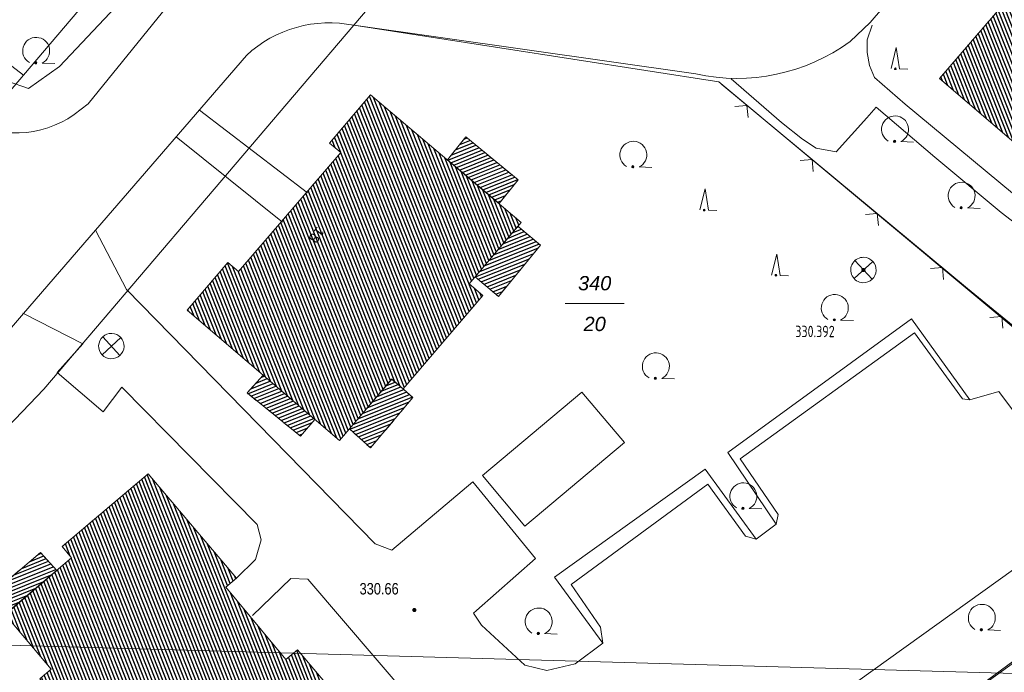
# Model space of a CAD drawing. Header units: metres. Extents: x 345144 to 348639, y 5629211 to 5635235.
# Tile 941 of 1056: x 347639 to 347697, y 5630943 to 5630982. Entities that reach past the tile are written whole.
import ezdxf
from ezdxf.enums import TextEntityAlignment as Align

# ---------------------------------------------------------------- set-up
doc = ezdxf.new("R2010")
doc.units = ezdxf.units.M
doc.header["$MEASUREMENT"] = 0
doc.linetypes.add('4_4', pattern=[1.4, 0.7, -0.7])
for name, color, linetype in [('011 Gebäude', 7, 'Continuous'), ('028 Geländeform', 7, 'Continuous'), ('028 Geländeform Ausg.', 7, 'Continuous'), ('065-066 Ver_Entsorgung', 7, 'Continuous'), ('065-066 Ver_Entsorgung Ausg.', 7, 'Continuous'), ('081-083 Topographie', 7, 'Continuous'), ('AX Flurstück', 7, 'Continuous'), ('AX Gebäude', 7, 'Continuous'), ('Blatt', 7, 'Continuous'), ('Definitionslinie', 7, 'Continuous'), ('Präsentationsobjekt -Text (punktförmig)', 7, 'Continuous')]:
    doc.layers.add(name, color=color, linetype=linetype)
doc.styles.add('ARIAL', font='arial.ttf', dxfattribs={"height": 1})
doc.styles.add('ARIALIT', font='ariali.ttf', dxfattribs={"height": 1})
doc.styles.add('DIN-6776-IT', font='txt', dxfattribs={"height": 1})
pattern_1 = [(201.882352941, (0, 0), (0.074540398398, -0.185590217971), [])]
pattern_2 = [(111.5294117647, (0, 0), (-0.186045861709, -0.07339575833), [])]

# ---------------------------------------------------------------- blocks, each defined once
blk = doc.blocks.new('alk_3504_nrw')
at = {"color": 134, "lineweight": 5, "true_color": 0x00b2b2, "flags": 128}
for points in [[(-0.729333, -0.684), (-0.707333, -0.707333), (0.707333, 0.707333)], [(-0.707333, 0.707333), (0.707333, -0.707333)]]:
    blk.add_lwpolyline(points, dxfattribs=at)
at = {"color": 134, "lineweight": 5, "true_color": 0x00b2b2}
for start, end in [(90, -90), (-90, 90)]:
    blk.add_arc((0, 0), 1, start, end, dxfattribs=at)
blk = doc.blocks.new('alk_043x_nrw')
h = blk.add_hatch(color=7)
edge = h.paths.add_edge_path(flags=0)
edge.add_arc((0, 0), 1, 180, 360, ccw=False)
edge.add_arc((0, 0), 1, 0, 180, ccw=False)
blk = doc.blocks.new('alk_7100_nrwx2')
at = {"true_color": 0x2e2e2e}
h = blk.add_hatch(color=250, dxfattribs=at)
edge = h.paths.add_edge_path(flags=0)
edge.add_arc((0.024073, -0.597267), 0.057254, 180, 360, ccw=False)
edge.add_arc((0.024073, -0.597267), 0.057255, 0, 180, ccw=False)
at = {"color": 250, "lineweight": 5, "true_color": 0x2e2e2e, "flags": 128}
blk.add_lwpolyline([(0.349382, -0.597267), (1, -0.597267)], dxfattribs=at)
at = {"color": 250, "lineweight": 5, "true_color": 0x2e2e2e}
for centre, radius, start, end in [((0.024073, 0.012362), 0.690995, -61.9148169, -118.0851831), ((0.024073, -0.597267), 0.057255, 0, 180), ((0.024073, -0.597267), 0.057254, 180, 0)]:
    blk.add_arc(centre, radius, start, end, dxfattribs=at)
blk = doc.blocks.new('alk_7200_nrwx2')
at = {"true_color": 0x2e2e2e}
h = blk.add_hatch(color=250, dxfattribs=at)
edge = h.paths.add_edge_path(flags=0)
edge.add_arc((-0.020544, -0.388118), 0.055525, 180, 360, ccw=False)
edge.add_arc((-0.020544, -0.388118), 0.055525, 0, 180, ccw=False)
at = {"color": 250, "lineweight": 5, "true_color": 0x2e2e2e, "flags": 128}
blk.add_lwpolyline([(-0.298168, -0.388118), (-0.020544, 1), (0.257079, -0.388118), (0.812326, -0.388118)], dxfattribs=at)
blk.add_lwpolyline([(-0.298168, -0.388118), (-0.020544, 1), (0.257079, -0.388118), (0.812326, -0.388118)], dxfattribs=at)
at = {"color": 250, "lineweight": 5, "true_color": 0x2e2e2e}
for start, end in [(0, 180), (180, 0)]:
    blk.add_arc((-0.020544, -0.388118), 0.055525, start, end, dxfattribs=at)

msp = doc.modelspace()

# ---------------------------------------------------------------- hatches: boundary and pattern name
at = {"layer": '011 Gebäude', "true_color": 0x8f8f8f}
h = msp.add_hatch(dxfattribs=at)
h.set_pattern_fill('_USER', color=252, scale=0.2, angle=201.88235294, style=0, pattern_type=0)
h.set_pattern_definition(pattern_1)
h.paths.add_polyline_path([(347667.172, 5630970.645), (347664.124, 5630973.218), (347664.124, 5630973.218), (347665.209, 5630974.575), (347665.209, 5630974.575), (347668.293, 5630972.039), (347668.293, 5630972.039)], flags=0)
h = msp.add_hatch(dxfattribs=at)
h.set_pattern_fill('_USER', color=252, scale=0.2, angle=201.88235294, style=0, pattern_type=0)
h.set_pattern_definition(pattern_1)
h.paths.add_polyline_path([(347668.273, 5630969.307), (347669.618, 5630968.173), (347669.618, 5630968.173), (347667.132, 5630965.158), (347667.132, 5630965.158), (347665.764, 5630966.316), (347665.764, 5630966.316)], flags=0)
h = msp.add_hatch(dxfattribs=at)
h.set_pattern_fill('_USER', color=252, scale=0.2, angle=201.88235294, style=0, pattern_type=0)
h.set_pattern_definition(pattern_1)
h.paths.add_polyline_path([(347653.247, 5630960.498), (347656.3, 5630957.89), (347656.3, 5630957.89), (347655.445, 5630956.908), (347655.445, 5630956.908), (347652.292, 5630959.45), (347652.292, 5630959.45)], flags=0)
h = msp.add_hatch(dxfattribs=at)
h.set_pattern_fill('_USER', color=252, scale=0.2, angle=201.88235294, style=0, pattern_type=0)
h.set_pattern_definition(pattern_1)
h.paths.add_polyline_path([(347658.335, 5630957.334), (347660.825, 5630960.274), (347660.825, 5630960.274), (347661.525, 5630959.682), (347661.525, 5630959.682), (347662.078, 5630959.182), (347662.078, 5630959.182), (347659.584, 5630956.204), (347659.584, 5630956.204)], flags=0)
h = msp.add_hatch(dxfattribs=at)
h.set_pattern_fill('_USER', color=252, scale=0.2, angle=201.88235294, style=0, pattern_type=0)
h.set_pattern_definition(pattern_1)
h.paths.add_polyline_path([(347641.053, 5630948.965), (347638.2, 5630946.524), (347638.2, 5630946.524), (347637.256, 5630947.628), (347637.256, 5630947.628), (347640.106, 5630950.024), (347640.106, 5630950.024)], flags=0)
at = {"layer": 'AX Gebäude', "true_color": 0x4f4f4f}
h = msp.add_hatch(dxfattribs=at)
h.set_pattern_fill('_USER', color=251, scale=0.2, angle=111.52941176, style=0, pattern_type=0)
h.set_pattern_definition(pattern_2)
h.paths.add_polyline_path([(347705.957, 5630992.959), (347715.336, 5631003.915), (347716.858, 5631005.695), (347721.571, 5631011.207), (347723.095, 5631012.989), (347727.855, 5631018.556), (347736.646, 5631011.044), (347736.355, 5631010.705), (347735.343, 5631011.571), (347729.421, 5631004.653), (347730.372, 5631003.839), (347725.365, 5630997.984), (347724.375, 5630998.83), (347712.227, 5630984.598), (347713.222, 5630983.749), (347708.215, 5630977.877), (347707.294, 5630978.662), (347701.272, 5630971.598), (347702.224, 5630970.786), (347701.976, 5630970.495), (347693.176, 5630978.027), (347698.071, 5630983.745), (347699.579, 5630985.507), (347704.419, 5630991.162)], flags=0)
h = msp.add_hatch(dxfattribs=at)
h.set_pattern_fill('_USER', color=251, scale=0.2, angle=111.52941176, style=0, pattern_type=0)
h.set_pattern_definition(pattern_2)
h.paths.add_polyline_path([(347657.167, 5630974.216), (347659.574, 5630977.06), (347668.472, 5630969.528), (347665.401, 5630965.9), (347666.21, 5630965.214), (347661.515, 5630959.687), (347660.84, 5630960.262), (347657.755, 5630956.65), (347648.751, 5630964.34), (347651.167, 5630967.164), (347651.793, 5630966.627), (347657.825, 5630973.649)], flags=0)
h = msp.add_hatch(dxfattribs=at)
h.set_pattern_fill('_USER', color=251, scale=0.2, angle=111.52941176, style=0, pattern_type=0)
h.set_pattern_definition(pattern_2)
h.paths.add_polyline_path([(347659.215, 5630938.285), (347651.475, 5630930.434), (347645.403, 5630937.598), (347644.74, 5630937.035), (347640.051, 5630942.559), (347640.725, 5630943.142), (347638.004, 5630946.374), (347638.197, 5630946.54), (347641.933, 5630949.717), (347641.38, 5630950.39), (347646.447, 5630954.677), (347651.66, 5630948.502), (347651.033, 5630947.976), (347654.587, 5630943.71), (347655.27, 5630944.272), (347659.777, 5630938.936)], flags=0)

# ---------------------------------------------------------------- linework, layer by layer
at = {"layer": '011 Gebäude', "color": 251, "linetype": 'Continuous', "lineweight": 13, "true_color": 0x4f4f4f, "flags": 128}
for points in [[(347667.172, 5630970.645), (347664.124, 5630973.218), (347664.124, 5630973.218), (347665.209, 5630974.575), (347665.209, 5630974.575), (347668.293, 5630972.039), (347668.293, 5630972.039), (347667.172, 5630970.645)], [(347668.273, 5630969.307), (347669.618, 5630968.173), (347669.618, 5630968.173), (347667.132, 5630965.158), (347667.132, 5630965.158), (347665.764, 5630966.316), (347665.764, 5630966.316), (347668.273, 5630969.307)], [(347653.247, 5630960.498), (347656.3, 5630957.89), (347656.3, 5630957.89), (347655.445, 5630956.908), (347655.445, 5630956.908), (347652.292, 5630959.45), (347652.292, 5630959.45), (347653.247, 5630960.498)], [(347658.335, 5630957.334), (347660.825, 5630960.274), (347660.825, 5630960.274), (347661.525, 5630959.682), (347661.525, 5630959.682), (347662.078, 5630959.182), (347662.078, 5630959.182), (347659.584, 5630956.204), (347659.584, 5630956.204), (347658.335, 5630957.334)], [(347641.053, 5630948.965), (347638.2, 5630946.524), (347638.2, 5630946.524), (347637.256, 5630947.628), (347637.256, 5630947.628), (347640.106, 5630950.024), (347640.106, 5630950.024), (347641.053, 5630948.965)]]:
    msp.add_lwpolyline(points, dxfattribs=at)
at = {"layer": '081-083 Topographie', "color": 7, "linetype": 'Continuous', "lineweight": 5, "flags": 128}
for points in [[(347642.087, 5630975.894), (347642.918, 5630976.53), (347642.918, 5630976.53), (347648.728, 5630983.746), (347648.728, 5630983.746), (347697.841, 5631041.567), (347697.841, 5631041.567), (347703.45, 5631048.324), (347703.45, 5631048.324), (347704.644, 5631049.367), (347704.644, 5631049.367), (347706.457, 5631050.773), (347706.457, 5631050.773), (347707.468, 5631051.331), (347707.468, 5631051.331), (347708.342, 5631051.814), (347708.342, 5631051.814), (347711.316, 5631053.081), (347711.316, 5631053.081), (347712.352, 5631053.795)], [(347687.892, 5630980.208), (347689.073, 5630981.335), (347689.073, 5630981.335), (347694.078, 5630987.157), (347694.078, 5630987.157), (347695.59, 5630988.917), (347695.59, 5630988.917), (347700.435, 5630994.573), (347700.435, 5630994.573), (347701.984, 5630996.355), (347701.984, 5630996.355), (347711.398, 5631007.221), (347711.398, 5631007.221), (347712.952, 5631009.008), (347712.952, 5631009.008), (347717.687, 5631014.518), (347717.687, 5631014.518), (347719.2, 5631016.313), (347719.2, 5631016.313), (347723.552, 5631021.47)], [(347629.459, 5630993.411), (347630.875, 5630990.34), (347630.875, 5630990.34), (347636.96, 5630979.412), (347636.96, 5630979.412), (347637.393, 5630978.558), (347637.393, 5630978.558), (347638.144, 5630977.874), (347638.144, 5630977.874), (347639.382, 5630977.428), (347639.382, 5630977.428), (347641.212, 5630978.746), (347641.212, 5630978.746), (347644.526, 5630982.251), (347644.526, 5630982.251), (347674.672, 5631017.913)], [(347658.6, 5630981.172), (347678.787, 5630978.298)], [(347689.206, 5630981.18), (347688.894, 5630980.315), (347688.894, 5630980.315), (347688.897, 5630979.56), (347688.897, 5630979.56), (347689.048, 5630978.801), (347689.048, 5630978.801), (347689.338, 5630978.095), (347689.338, 5630978.095), (347691.141, 5630976.517), (347691.141, 5630976.517), (347697.48, 5630971.262)], [(347652.253, 5630979.394), (347643.348, 5630969.072), (347643.348, 5630969.072), (347639.102, 5630964.151), (347639.102, 5630964.151), (347634.331, 5630958.621), (347634.331, 5630958.621), (347632.718, 5630955.38), (347632.718, 5630955.38), (347632.045, 5630953.052), (347632.045, 5630953.052), (347631.964, 5630950.196), (347631.964, 5630950.196), (347632.866, 5630946.722), (347632.866, 5630946.722), (347633.745, 5630945.028), (347633.745, 5630945.028), (347637.382, 5630940.62), (347637.382, 5630940.62), (347651.335, 5630923.508), (347651.335, 5630923.508), (347658.201, 5630914.646), (347658.201, 5630914.646), (347658.267, 5630914.561)], [(347680.87, 5630978.007), (347683.845, 5630975.437), (347683.845, 5630975.437), (347685.081, 5630974.441), (347685.081, 5630974.441), (347685.888, 5630973.914), (347685.888, 5630973.914), (347687.073, 5630973.698), (347687.073, 5630973.698), (347688.877, 5630975.699), (347688.877, 5630975.699), (347689.427, 5630976.336), (347689.427, 5630976.336), (347692.906, 5630973.386), (347692.906, 5630973.386), (347696.812, 5630970.107), (347696.812, 5630970.107), (347701.399, 5630966.588)], [(347680.316, 5630977.664), (347694.834, 5630965.63), (347694.834, 5630965.63), (347710.464, 5630952.814)], [(347649.482, 5630976.163), (347655.864, 5630971.279)], [(347648.099, 5630974.572), (347654.39, 5630969.545)], [(347643.338, 5630969.091), (347643.348, 5630969.072), (347643.348, 5630969.072), (347645.175, 5630965.557), (347645.175, 5630965.557), (347659.858, 5630950.529), (347659.858, 5630950.529), (347660.837, 5630950.157), (347660.837, 5630950.157), (347665.614, 5630954.206), (347665.614, 5630954.206), (347669.328, 5630949.668), (347669.328, 5630949.668), (347665.841, 5630946.595), (347665.841, 5630946.595), (347665.663, 5630946.439)], [(347651.66, 5630948.502), (347652.793, 5630949.613), (347652.793, 5630949.613), (347653.132, 5630950.778), (347653.132, 5630950.778), (347652.893, 5630951.681), (347652.893, 5630951.681), (347644.895, 5630959.803), (347644.895, 5630959.803), (347643.806, 5630958.333), (347643.806, 5630958.333), (347641.08, 5630960.662), (347641.08, 5630960.662), (347642.592, 5630962.35), (347642.592, 5630962.35), (347639.102, 5630964.151), (347639.102, 5630964.151), (347639.064, 5630964.171)], [(347680.67, 5630955.937), (347691.524, 5630963.825), (347691.524, 5630963.825), (347694.964, 5630959.039), (347694.964, 5630959.039), (347694.53, 5630959.101), (347694.53, 5630959.101), (347691.693, 5630963.003), (347691.693, 5630963.003), (347681.41, 5630955.569), (347681.41, 5630955.569), (347683.649, 5630952.263), (347683.649, 5630952.263), (347683.537, 5630951.708), (347683.537, 5630951.708), (347680.67, 5630955.937)], [(347663.17, 5630933.793), (347666.369, 5630936.822), (347666.369, 5630936.822), (347667.95, 5630937.28), (347667.95, 5630937.28), (347674.449, 5630938.959), (347674.449, 5630938.959), (347678.948, 5630940.818), (347678.948, 5630940.818), (347679.874, 5630940.496), (347679.874, 5630940.496), (347682.006, 5630937.871), (347682.006, 5630937.871), (347700.265, 5630950.972), (347700.265, 5630950.972), (347697.6, 5630955.193), (347697.6, 5630955.193), (347697.809, 5630956.157), (347697.809, 5630956.157), (347698.597, 5630956.951), (347698.597, 5630956.951), (347696.68, 5630959.534), (347696.68, 5630959.534), (347694.964, 5630959.039)], [(347666.189, 5630954.566), (347672.061, 5630959.504), (347672.061, 5630959.504), (347674.572, 5630956.517), (347674.572, 5630956.517), (347668.699, 5630951.578), (347668.699, 5630951.578), (347666.189, 5630954.566)], [(347673.288, 5630944.665), (347670.44, 5630948.57), (347670.44, 5630948.57), (347679.333, 5630954.958), (347679.333, 5630954.958), (347682.34, 5630950.82)], [(347682.34, 5630950.82), (347681.716, 5630950.989), (347681.716, 5630950.989), (347679.491, 5630954.072), (347679.491, 5630954.072), (347671.421, 5630948.131), (347671.421, 5630948.131), (347673.163, 5630945.621), (347673.163, 5630945.621), (347673.288, 5630944.665)], [(347669.287, 5630899.114), (347665.407, 5630904.365), (347665.407, 5630904.365), (347660.586, 5630911.065), (347660.586, 5630911.065), (347658.13, 5630914.008), (347658.13, 5630914.008), (347657.828, 5630914.369), (347657.828, 5630914.369), (347658.201, 5630914.646), (347658.201, 5630914.646), (347662.465, 5630917.803), (347662.465, 5630917.803), (347671.883, 5630924.777), (347671.883, 5630924.777), (347677.059, 5630928.692), (347677.059, 5630928.692), (347706.115, 5630949.72), (347706.115, 5630949.72), (347706.364, 5630949.901), (347706.364, 5630949.901), (347713.568, 5630950.269), (347713.568, 5630950.269), (347757.899, 5630952.72)], [(347682.34, 5630950.82), (347683.537, 5630951.708)], [(347661.904, 5630935.633), (347663.768, 5630937.489), (347663.768, 5630937.489), (347664.163, 5630938.132), (347664.163, 5630938.132), (347663.95, 5630939.019), (347663.95, 5630939.019), (347655.89, 5630948.451), (347655.89, 5630948.451), (347654.877, 5630948.5), (347654.877, 5630948.5), (347652.616, 5630946.301)], [(347673.288, 5630944.665), (347671.662, 5630943.45), (347671.662, 5630943.45), (347669.982, 5630943.049), (347669.982, 5630943.049), (347668.686, 5630943.377), (347668.686, 5630943.377), (347666.131, 5630945.726), (347666.131, 5630945.726), (347665.663, 5630946.439)]]:
    msp.add_lwpolyline(points, dxfattribs=at)
at = {"layer": '081-083 Topographie', "color": 7, "linetype": 'Continuous', "lineweight": 5}
for centre, radius, start, end in [((347657.162, 5630974.09), 7.227081, 78.52213639, 132.78512108), ((347681.213, 5630989.387), 11.351273, -102.3404741, -53.9588965), ((347638.661, 5630980.786), 5.972287, -121.59556078, -54.99540494)]:
    msp.add_arc(centre, radius, start, end, dxfattribs=at)
at = {"layer": 'AX Flurstück', "color": 8, "linetype": 'Continuous', "lineweight": 13, "true_color": 0x808080, "flags": 128}
for points in [[(347507.077, 5631174.492), (347515.417, 5631163.756), (347519.335, 5631158.713), (347531.644, 5631142.953), (347543.644, 5631126.996), (347548.092, 5631120.711), (347555.228, 5631110.655), (347566.608, 5631094.192), (347569.862, 5631089.316), (347577.742, 5631077.619), (347585.988, 5631065.056), (347592.549, 5631054.883), (347596.802, 5631048.246), (347607.36, 5631031.276), (347611.634, 5631024.137), (347613.658, 5631020.763), (347617.604, 5631014.189), (347624.367, 5631002.346), (347627.515, 5630996.825), (347637.357, 5630979.544), (347639.098, 5630978.232), (347632.888, 5630970.938)], [(347678.682, 5631004.783), (347714.335, 5631046.613), (347748.929, 5630982.587), (347710.027, 5630952.895), (347680.149, 5630977.825), (347658.601, 5630981.172), (347678.682, 5631004.783)], [(347655.201, 5631040.126), (347675.941, 5631021.886), (347668.806, 5631013.169), (347639.098, 5630978.232), (347637.357, 5630979.544), (347627.515, 5630996.825), (347624.367, 5631002.346), (347655.201, 5631040.126)], [(347611.064, 5630947.77), (347628.609, 5630966.688), (347632.888, 5630970.938), (347639.098, 5630978.232), (347668.806, 5631013.169)], [(347678.682, 5631004.783), (347658.601, 5630981.172), (347640.296, 5630959.67), (347634.747, 5630953.892), (347619.419, 5630937.943), (347612.241, 5630930.48), (347606.16, 5630924.152), (347592.103, 5630910.404), (347582.989, 5630902.589), (347577.159, 5630898.204), (347560.159, 5630886.944), (347543.362, 5630877.339), (347520.298, 5630866.617), (347503.744, 5630859.624), (347501.09, 5630858.503), (347487.304, 5630853.908), (347473.627, 5630849.358)], [(347658.601, 5630981.172), (347680.149, 5630977.825), (347710.027, 5630952.895), (347706.011, 5630949.856), (347657.828, 5630914.369), (347648.576, 5630926.532), (347634.388, 5630943.329)], [(347634.747, 5630953.892), (347640.296, 5630959.67), (347658.601, 5630981.172)], [(347657.828, 5630914.369), (347706.011, 5630949.856), (347713.631, 5630939.88), (347665.519, 5630904.373), (347660.586, 5630911.064), (347657.828, 5630914.369)]]:
    msp.add_lwpolyline(points, dxfattribs=at)
at = {"layer": 'AX Gebäude', "color": 7, "linetype": 'Continuous', "lineweight": 5, "flags": 128}
for points in [[(347713.222, 5630983.749), (347708.215, 5630977.877), (347707.294, 5630978.662), (347701.272, 5630971.598), (347702.224, 5630970.786), (347701.976, 5630970.495), (347693.176, 5630978.027), (347698.071, 5630983.745)], [(347657.167, 5630974.216), (347659.574, 5630977.06), (347668.472, 5630969.528), (347665.401, 5630965.9), (347666.21, 5630965.214), (347661.515, 5630959.687), (347660.84, 5630960.262), (347657.755, 5630956.65), (347648.751, 5630964.34), (347651.167, 5630967.164), (347651.793, 5630966.627), (347657.825, 5630973.649), (347657.167, 5630974.216)], [(347659.215, 5630938.285), (347651.475, 5630930.434), (347645.403, 5630937.598), (347644.74, 5630937.035), (347640.051, 5630942.559), (347640.725, 5630943.142), (347638.004, 5630946.374), (347638.197, 5630946.54), (347641.933, 5630949.717), (347641.38, 5630950.39), (347646.447, 5630954.677), (347651.66, 5630948.502), (347651.033, 5630947.976), (347654.587, 5630943.71), (347655.27, 5630944.272), (347659.777, 5630938.936), (347659.215, 5630938.285)]]:
    msp.add_lwpolyline(points, dxfattribs=at)
at = {"layer": 'Blatt', "color": 205, "linetype": 'Continuous', "lineweight": 5, "true_color": 0x873099, "flags": 128}
for points in [[(347374.708, 5630951.97), (347381.745, 5631201.846), (347881.503, 5631187.771), (347874.464, 5630937.896), (347374.708, 5630951.97)], [(347367.669, 5630702.092), (347374.708, 5630951.97), (347874.464, 5630937.896), (347867.426, 5630688.019), (347367.669, 5630702.092)]]:
    msp.add_lwpolyline(points, dxfattribs=at)
at = {"layer": 'Definitionslinie', "color": 7, "linetype": 'Continuous', "lineweight": 5, "flags": 128}
for points in [[(347689.073, 5630981.335), (347694.078, 5630987.157)], [(347642.918, 5630976.53), (347648.728, 5630983.746)], [(347641.212, 5630978.746), (347644.526, 5630982.251)], [(347658.6, 5630981.172), (347678.787, 5630978.298)], [(347687.892, 5630980.208), (347689.073, 5630981.335)], [(347688.894, 5630980.315), (347689.206, 5630981.18)], [(347688.894, 5630980.315), (347688.897, 5630979.56)], [(347634.331, 5630958.621), (347639.102, 5630964.151), (347639.102, 5630964.151), (347643.348, 5630969.072), (347643.348, 5630969.072), (347652.253, 5630979.394)], [(347688.897, 5630979.56), (347689.048, 5630978.801)], [(347639.382, 5630977.428), (347641.212, 5630978.746)], [(347689.048, 5630978.801), (347689.338, 5630978.095)], [(347680.87, 5630978.007), (347683.845, 5630975.437)], [(347689.338, 5630978.095), (347691.141, 5630976.517)], [(347638.144, 5630977.874), (347639.382, 5630977.428)], [(347680.316, 5630977.664), (347694.834, 5630965.63)], [(347642.087, 5630975.894), (347642.918, 5630976.53)], [(347649.482, 5630976.163), (347655.864, 5630971.279)], [(347681.867, 5630975.729), (347681.801, 5630976.433), (347681.097, 5630976.367)], [(347681.867, 5630975.729), (347681.801, 5630976.433), (347681.097, 5630976.367)], [(347688.877, 5630975.699), (347689.427, 5630976.336)], [(347689.427, 5630976.336), (347692.906, 5630973.386)], [(347691.141, 5630976.517), (347697.48, 5630971.262)], [(347687.073, 5630973.698), (347688.877, 5630975.699)], [(347683.845, 5630975.437), (347685.081, 5630974.441)], [(347648.099, 5630974.572), (347654.39, 5630969.545)], [(347685.081, 5630974.441), (347685.888, 5630973.914)], [(347685.888, 5630973.914), (347687.073, 5630973.698)], [(347685.716, 5630972.538), (347685.65, 5630973.242), (347684.946, 5630973.177)], [(347685.716, 5630972.538), (347685.65, 5630973.242), (347684.946, 5630973.177)], [(347692.906, 5630973.386), (347696.812, 5630970.107)], [(347689.566, 5630969.348), (347689.5, 5630970.052), (347688.796, 5630969.986)], [(347689.566, 5630969.348), (347689.5, 5630970.052), (347688.796, 5630969.986)], [(347696.812, 5630970.107), (347701.399, 5630966.588)], [(347643.338, 5630969.091), (347643.348, 5630969.072), (347643.348, 5630969.072), (347645.175, 5630965.557)], [(347693.415, 5630966.157), (347693.349, 5630966.861), (347692.645, 5630966.795)], [(347693.415, 5630966.157), (347693.349, 5630966.861), (347692.645, 5630966.795)], [(347645.175, 5630965.557), (347659.858, 5630950.529)], [(347694.834, 5630965.63), (347710.464, 5630952.814)], [(347639.064, 5630964.171), (347639.102, 5630964.151), (347639.102, 5630964.151), (347642.592, 5630962.35)], [(347696.919, 5630963.274), (347696.849, 5630963.977), (347696.146, 5630963.908)], [(347696.919, 5630963.274), (347696.849, 5630963.977), (347696.146, 5630963.908)], [(347680.67, 5630955.937), (347691.524, 5630963.825)], [(347691.524, 5630963.825), (347694.964, 5630959.039)], [(347681.41, 5630955.569), (347691.693, 5630963.003)], [(347691.693, 5630963.003), (347694.53, 5630959.101)], [(347641.08, 5630960.662), (347642.592, 5630962.35)], [(347641.08, 5630960.662), (347643.806, 5630958.333)], [(347643.806, 5630958.333), (347644.895, 5630959.803)], [(347644.895, 5630959.803), (347652.893, 5630951.681)], [(347666.189, 5630954.566), (347672.061, 5630959.504)], [(347672.061, 5630959.504), (347674.572, 5630956.517)], [(347694.964, 5630959.039), (347696.68, 5630959.534)], [(347696.68, 5630959.534), (347698.597, 5630956.951)], [(347694.53, 5630959.101), (347694.964, 5630959.039)], [(347668.699, 5630951.578), (347674.572, 5630956.517)], [(347680.67, 5630955.937), (347683.537, 5630951.708)], [(347681.41, 5630955.569), (347683.649, 5630952.263)], [(347670.44, 5630948.57), (347679.333, 5630954.958)], [(347679.333, 5630954.958), (347682.34, 5630950.82)], [(347660.837, 5630950.157), (347665.614, 5630954.206)], [(347665.614, 5630954.206), (347669.328, 5630949.668)], [(347666.189, 5630954.566), (347668.699, 5630951.578)], [(347671.421, 5630948.131), (347679.491, 5630954.072)], [(347679.491, 5630954.072), (347681.716, 5630950.989)], [(347683.537, 5630951.708), (347683.649, 5630952.263)], [(347652.893, 5630951.681), (347653.132, 5630950.778)], [(347682.34, 5630950.82), (347683.537, 5630951.708)], [(347652.793, 5630949.613), (347653.132, 5630950.778)], [(347681.716, 5630950.989), (347682.34, 5630950.82)], [(347682.006, 5630937.871), (347700.265, 5630950.972)], [(347659.858, 5630950.529), (347660.837, 5630950.157)], [(347651.66, 5630948.502), (347652.793, 5630949.613)], [(347665.663, 5630946.439), (347665.841, 5630946.595), (347665.841, 5630946.595), (347669.328, 5630949.668)], [(347677.059, 5630928.692), (347706.115, 5630949.72), (347706.115, 5630949.72), (347706.364, 5630949.901)], [(347652.616, 5630946.301), (347654.877, 5630948.5)], [(347654.877, 5630948.5), (347655.89, 5630948.451)], [(347655.89, 5630948.451), (347663.95, 5630939.019)], [(347670.44, 5630948.57), (347673.288, 5630944.665)], [(347671.421, 5630948.131), (347673.163, 5630945.621)], [(347666.131, 5630945.726), (347668.686, 5630943.377)], [(347673.163, 5630945.621), (347673.288, 5630944.665)], [(347671.662, 5630943.45), (347673.288, 5630944.665)], [(347668.686, 5630943.377), (347669.982, 5630943.049)], [(347669.982, 5630943.049), (347671.662, 5630943.45)]]:
    msp.add_lwpolyline(points, dxfattribs=at)
at = {"layer": 'Definitionslinie', "color": 250, "linetype": '4_4', "lineweight": 5, "true_color": 0x2e2e2e, "flags": 128}
for points in [[(347664.124, 5630973.218), (347665.209, 5630974.575)], [(347665.209, 5630974.575), (347668.293, 5630972.039)], [(347667.172, 5630970.645), (347668.293, 5630972.039)], [(347668.273, 5630969.307), (347669.618, 5630968.173)], [(347667.132, 5630965.158), (347669.618, 5630968.173)], [(347665.764, 5630966.316), (347667.132, 5630965.158)], [(347652.292, 5630959.45), (347653.247, 5630960.498)], [(347652.292, 5630959.45), (347655.445, 5630956.908)], [(347661.525, 5630959.682), (347662.078, 5630959.182)], [(347659.584, 5630956.204), (347662.078, 5630959.182)], [(347655.445, 5630956.908), (347656.3, 5630957.89)], [(347658.335, 5630957.334), (347659.584, 5630956.204)], [(347637.256, 5630947.628), (347640.106, 5630950.024)], [(347640.106, 5630950.024), (347641.053, 5630948.965)]]:
    msp.add_lwpolyline(points, dxfattribs=at)
at = {"layer": 'Definitionslinie', "color": 250, "linetype": 'Continuous', "lineweight": 13, "true_color": 0x2e2e2e, "flags": 128}
for points in [[(347664.124, 5630973.218), (347667.172, 5630970.645)], [(347665.764, 5630966.316), (347668.273, 5630969.307)], [(347653.247, 5630960.498), (347656.3, 5630957.89)], [(347658.335, 5630957.334), (347660.825, 5630960.274)], [(347660.825, 5630960.274), (347661.525, 5630959.682)], [(347638.2, 5630946.524), (347641.053, 5630948.965)]]:
    msp.add_lwpolyline(points, dxfattribs=at)
at = {"layer": 'Definitionslinie', "color": 7, "linetype": 'Continuous', "lineweight": 5}
for centre, radius, start, end in [((347657.162, 5630974.09), 7.227081, 78.52213639, 132.78512108), ((347681.213, 5630989.387), 11.351273, -102.3404741, -53.9588965), ((347638.661, 5630980.786), 5.972287, -121.59556078, -54.99540494)]:
    msp.add_arc(centre, radius, start, end, dxfattribs=at)
at = {"layer": 'Präsentationsobjekt -Text (punktförmig)', "color": 251, "linetype": 'Continuous', "lineweight": 13, "true_color": 0x5e5e5e, "flags": 128}
msp.add_lwpolyline([(347671.0744, 5630964.73252), (347674.5556, 5630964.73252)], dxfattribs=at)

# ---------------------------------------------------------------- block references
at = {"layer": '028 Geländeform', "xscale": 0.125, "yscale": 0.125, "rotation": -2.326609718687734}
for p in [(347688.682, 5630966.716), (347662.171, 5630946.627)]:
    msp.add_blockref('alk_043x_nrw', p, dxfattribs=at)
at = {"layer": '065-066 Ver_Entsorgung', "xscale": 0.75, "yscale": 0.75}
for p, rotation in [((347688.682, 5630966.716), -2.326609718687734), ((347644.28, 5630962.219), -2.326036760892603)]:
    msp.add_blockref('alk_3504_nrw', p, dxfattribs=dict(at, rotation=rotation))
at = {"layer": '081-083 Topographie'}
for name, p, xscale, yscale, rotation in [('alk_7100_nrwx2', (347639.814, 5630979.647), 1.15275, 1.15275, -2.326609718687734), ('alk_7200_nrwx2', (347690.596, 5630978.95), 0.9005, 0.9005, -2.326667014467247), ('alk_7100_nrwx2', (347690.52, 5630975.009), 1.15275, 1.15275, -2.326667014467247), ('alk_7100_nrwx2', (347675.068, 5630973.507), 1.15275, 1.15275, -2.326667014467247), ('alk_7200_nrwx2', (347679.314, 5630970.602), 0.9005, 0.9005, -2.326036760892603), ('alk_7100_nrwx2', (347694.45, 5630971.09), 1.15275, 1.15275, -2.326667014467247), ('alk_7200_nrwx2', (347683.545, 5630966.757), 0.9005, 0.9005, -2.326609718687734), ('alk_7100_nrwx2', (347686.963, 5630964.46), 1.15275, 1.15275, -2.326036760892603), ('alk_7100_nrwx2', (347676.398, 5630961.013), 1.15275, 1.15275, -2.326667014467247), ('alk_7100_nrwx2', (347681.565, 5630953.332), 1.15275, 1.15275, -2.326609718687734), ('alk_7100_nrwx2', (347669.483, 5630945.937), 1.15275, 1.15275, -2.326609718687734), ('alk_7100_nrwx2', (347695.643, 5630946.154), 1.15275, 1.15275, -2.326609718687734)]:
    msp.add_blockref(name, p, dxfattribs=dict(at, xscale=xscale, yscale=yscale, rotation=rotation))

# ---------------------------------------------------------------- texts
at = {"layer": '028 Geländeform Ausg.', "color": 44, "true_color": 0xb27500, "style": 'ARIAL', "width": 0.8}
msp.add_text('330.66', height=0.6761367, dxfattribs=at).set_placement((347658.935, 5630947.546))
at = {"layer": '065-066 Ver_Entsorgung Ausg.', "color": 134, "true_color": 0x00b2b2, "style": 'DIN-6776-IT', "width": 0.8}
msp.add_text('330.392', height=0.6762, dxfattribs=at).set_placement((347684.658, 5630962.746))
at = {"layer": 'Präsentationsobjekt -Text (punktförmig)', "color": 7, "style": 'ARIAL'}
msp.add_text('18', height=0.5894702, rotation=-127.95208111, dxfattribs=at).set_placement((347656.168, 5630968.959), align=Align.CENTER)
at = {"layer": 'Präsentationsobjekt -Text (punktförmig)', "color": 8, "true_color": 0x808080, "style": 'ARIALIT'}
for s, p in [('340', (347672.815, 5630965.93588)), ('20', (347672.815, 5630963.52916))]:
    msp.add_text(s, height=0.8421, dxfattribs=at).set_placement(p, align=Align.MIDDLE_CENTER)

doc.saveas('drawing.dxf')
